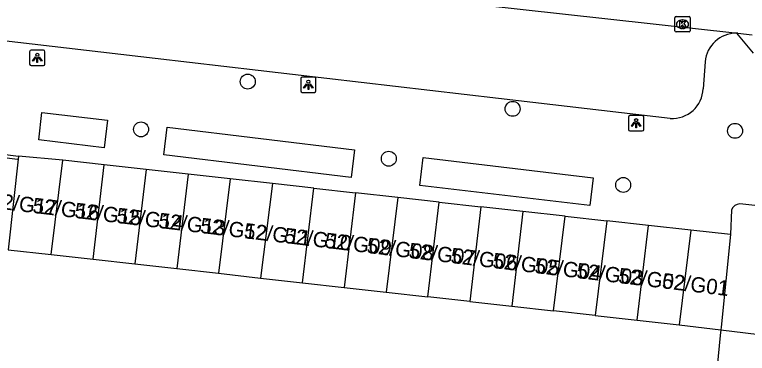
# Model space of a CAD drawing. Extents: x 162026 to 163499, y 387297 to 388169.
# Drawn here: x 162419.53 to 162467.45, y 387599.52 to 387621.69 of the extents above; entities that cross this region are included whole.
import ezdxf

# ---------------------------------------------------------------- set-up
doc = ezdxf.new("R2010")
doc.units = 0
for name, color, linetype in [('IMGEO_Boom', 7, 'Continuous'), ('IMGEO_Hek', 7, 'Continuous'), ('IMGEO_Kolk', 7, 'Continuous'), ('IMGEO_Lichtpunt', 7, 'Continuous'), ('IMGEO_Pand', 7, 'Continuous'), ('IMGEO_Pand_nummerreeks', 7, 'Continuous'), ('IMGEO_Rijbaan_lokaal_open', 7, 'Continuous'), ('IMGEO_Voetpad_open', 7, 'Continuous')]:
    doc.layers.add(name, color=color, linetype=linetype)

msp = doc.modelspace()

# ---------------------------------------------------------------- linework, layer by layer
at = {"layer": 'IMGEO_Boom'}
for centre in [(162434.779, 387617.305), (162452.101, 387615.52), (162427.801, 387614.178), (162466.646, 387614.08), (162444.003, 387612.257), (162459.331, 387610.539)]:
    msp.add_circle(centre, 0.489, dxfattribs=at)
at = {"layer": 'IMGEO_Hek'}
msp.add_lwpolyline([(162419.72, 387612.199), (162415.253, 387612.772)], dxfattribs=at)
at = {"layer": 'IMGEO_Kolk'}
for p, q in [((162462.711, 387620.632), (162462.711, 387621.484)), ((162462.786, 387621.558), (162463.638, 387621.558)), ((162463.199, 387621.338), (162463.224, 387621.338)), ((162463.712, 387621.484), (162463.712, 387620.632)), ((162463.638, 387620.558), (162462.786, 387620.558)), ((162463.222, 387620.778), (162463.197, 387620.778))]:
    msp.add_line(p, q, dxfattribs=at)
for points in [[(162462.711, 387620.632), (162462.711, 387621.484)], [(162462.786, 387621.558), (162463.638, 387621.558)], [(162463.712, 387621.484), (162463.712, 387620.632)], [(162463.032, 387621.258), (162463.155, 387621.258), (162463.155, 387621.107), (162463.285, 387621.258), (162463.449, 387621.258), (162463.303, 387621.107), (162463.456, 387620.858), (162463.304, 387620.858), (162463.219, 387621.022), (162463.155, 387620.955), (162463.155, 387620.858), (162463.032, 387620.858), (162463.032, 387621.258)], [(162463.638, 387620.558), (162462.786, 387620.558)]]:
    msp.add_lwpolyline(points, dxfattribs=at)
for centre, start, end in [((162462.788, 387621.482), 91.552, 178.448), ((162462.788, 387621.482), 91.552, 178.448), ((162463.636, 387621.482), 1.552, 88.448), ((162463.636, 387621.482), 1.552, 88.448), ((162462.788, 387620.634), 181.552, 268.448), ((162462.788, 387620.634), 181.552, 268.448), ((162463.636, 387620.634), 271.552, 358.448), ((162463.636, 387620.634), 271.552, 358.448)]:
    msp.add_arc(centre, 0.0765, start, end, dxfattribs=at)
for centre, major_axis, ratio, start_param, end_param in [((162463.198, 387621.058), (-0.387, 0.002), 0.722429, 4.712389, 7.853982), ((162463.223, 387621.058), (-0.39, 0.002), 0.717154, 1.570796, 4.712389)]:
    msp.add_ellipse(centre, major_axis=major_axis, ratio=ratio, start_param=start_param, end_param=end_param, dxfattribs=at)
at = {"layer": 'IMGEO_Lichtpunt'}
for p, q in [((162420.513, 387619.262), (162420.513, 387618.455)), ((162420.513, 387619.262), (162420.513, 387618.455)), ((162421.415, 387619.357), (162420.607, 387619.357)), ((162421.415, 387619.357), (162420.607, 387619.357)), ((162421.509, 387618.455), (162421.509, 387619.262)), ((162421.509, 387618.455), (162421.509, 387619.262)), ((162420.607, 387618.361), (162421.415, 387618.361)), ((162420.607, 387618.361), (162421.415, 387618.361)), ((162438.242, 387617.499), (162438.242, 387616.692)), ((162438.242, 387617.499), (162438.242, 387616.692)), ((162439.144, 387617.594), (162438.336, 387617.594)), ((162439.144, 387617.594), (162438.336, 387617.594)), ((162439.238, 387616.692), (162439.238, 387617.499)), ((162439.238, 387616.692), (162439.238, 387617.499)), ((162438.336, 387616.598), (162439.144, 387616.598)), ((162438.336, 387616.598), (162439.144, 387616.598)), ((162460.582, 387615.077), (162459.774, 387615.077)), ((162460.582, 387615.077), (162459.774, 387615.077)), ((162459.68, 387614.982), (162459.68, 387614.175)), ((162459.68, 387614.982), (162459.68, 387614.175)), ((162460.676, 387614.175), (162460.676, 387614.982)), ((162460.676, 387614.175), (162460.676, 387614.982)), ((162459.774, 387614.081), (162460.582, 387614.081)), ((162459.774, 387614.081), (162460.582, 387614.081))]:
    msp.add_line(p, q, dxfattribs=at)
for points in [[(162420.887, 387618.926), (162420.926, 387618.898), (162420.738, 387618.636), (162420.7, 387618.663), (162420.887, 387618.926)], [(162421.099, 387618.898), (162421.137, 387618.925), (162421.324, 387618.663), (162421.285, 387618.635), (162421.099, 387618.898)], [(162420.989, 387618.878), (162421.036, 387618.878), (162421.036, 387618.556), (162420.989, 387618.556), (162420.989, 387618.878)], [(162438.616, 387617.163), (162438.655, 387617.135), (162438.467, 387616.873), (162438.429, 387616.9), (162438.616, 387617.163)], [(162438.718, 387617.115), (162438.765, 387617.115), (162438.765, 387616.793), (162438.718, 387616.793), (162438.718, 387617.115)], [(162438.828, 387617.135), (162438.866, 387617.162), (162439.053, 387616.9), (162439.014, 387616.872), (162438.828, 387617.135)], [(162460.054, 387614.646), (162460.093, 387614.618), (162459.905, 387614.356), (162459.867, 387614.383), (162460.054, 387614.646)], [(162460.156, 387614.598), (162460.203, 387614.598), (162460.203, 387614.276), (162460.156, 387614.276), (162460.156, 387614.598)], [(162460.266, 387614.618), (162460.304, 387614.645), (162460.491, 387614.383), (162460.452, 387614.355), (162460.266, 387614.618)]]:
    msp.add_lwpolyline(points, dxfattribs=at)
for centre in [(162421.012, 387619.06), (162438.741, 387617.297), (162460.179, 387614.78)]:
    msp.add_circle(centre, 0.0994, dxfattribs=at)
for centre, start, end in [((162420.607, 387619.262), 90, 180), ((162420.607, 387619.262), 90, 180), ((162421.415, 387619.262), 0, 90), ((162421.415, 387619.262), 0, 90), ((162420.607, 387618.455), 180, 270), ((162420.607, 387618.455), 180, 270), ((162421.415, 387618.455), 270, 0), ((162421.415, 387618.455), 270, 360), ((162438.336, 387617.499), 90, 180), ((162438.336, 387617.499), 90, 180), ((162439.144, 387617.499), 0, 90), ((162439.144, 387617.499), 0, 90), ((162438.336, 387616.692), 180, 270), ((162438.336, 387616.692), 180, 270), ((162439.144, 387616.692), 270, 0), ((162439.144, 387616.692), 270, 360), ((162459.774, 387614.982), 90, 180), ((162459.774, 387614.982), 90, 180), ((162460.582, 387614.982), 0, 90), ((162460.582, 387614.982), 0, 90), ((162459.774, 387614.175), 180, 270), ((162459.774, 387614.175), 180, 270), ((162460.582, 387614.175), 270, 0), ((162460.582, 387614.175), 270, 360)]:
    msp.add_arc(centre, 0.0946, start, end, dxfattribs=at)
at = {"layer": 'IMGEO_Pand'}
for points in [[(162419.781, 387612.42), (162419.097, 387606.287), (162421.928, 387605.982)], [(162422.68, 387612.158), (162419.781, 387612.42)], [(162421.928, 387605.982), (162422.68, 387612.158)], [(162425.394, 387611.856), (162422.68, 387612.158)], [(162424.663, 387605.675), (162425.394, 387611.856)], [(162428.129, 387611.551), (162425.394, 387611.856)], [(162428.129, 387611.551), (162427.401, 387605.368)], [(162430.877, 387611.244), (162428.129, 387611.551)], [(162430.877, 387611.244), (162430.138, 387605.061)], [(162433.621, 387610.938), (162430.877, 387611.244)], [(162433.621, 387610.938), (162432.867, 387604.755)], [(162436.39, 387610.629), (162433.621, 387610.938)], [(162436.39, 387610.629), (162435.613, 387604.447)], [(162439.093, 387610.328), (162436.39, 387610.629)], [(162438.354, 387604.139), (162439.093, 387610.328)], [(162439.093, 387610.328), (162441.816, 387610.024)], [(162441.816, 387610.024), (162441.079, 387603.833)], [(162444.587, 387609.715), (162441.816, 387610.024)], [(162444.587, 387609.715), (162443.823, 387603.525)], [(162447.306, 387609.412), (162444.587, 387609.715)], [(162446.562, 387603.218), (162447.306, 387609.412)], [(162447.306, 387609.412), (162450.026, 387609.109)], [(162450.026, 387609.109), (162449.296, 387602.911)], [(162452.771, 387608.803), (162450.026, 387609.109)], [(162452.771, 387608.803), (162452.038, 387602.603)], [(162455.527, 387608.495), (162452.771, 387608.803)], [(162454.774, 387602.296), (162455.527, 387608.495)], [(162455.527, 387608.495), (162458.264, 387608.19)], [(162458.264, 387608.19), (162457.508, 387601.989)], [(162460.985, 387607.887), (162458.264, 387608.19)], [(162460.253, 387601.681), (162460.985, 387607.887)], [(162463.747, 387607.579), (162460.985, 387607.887)], [(162463.747, 387607.579), (162462.987, 387601.375)], [(162466.355, 387607.288), (162463.747, 387607.579)], [(162466.355, 387607.288), (162465.737, 387601.239), (162465.714, 387601.051)], [(162421.928, 387605.982), (162424.663, 387605.675)], [(162424.663, 387605.675), (162427.401, 387605.368)], [(162427.401, 387605.368), (162430.138, 387605.061)], [(162430.138, 387605.061), (162432.867, 387604.755)], [(162432.867, 387604.755), (162435.613, 387604.447)], [(162435.613, 387604.447), (162438.354, 387604.139)], [(162438.354, 387604.139), (162441.079, 387603.833)], [(162441.079, 387603.833), (162443.823, 387603.525)], [(162443.823, 387603.525), (162446.562, 387603.218)], [(162449.296, 387602.911), (162446.562, 387603.218)], [(162449.296, 387602.911), (162452.038, 387602.603)], [(162452.038, 387602.603), (162454.774, 387602.296)], [(162457.508, 387601.989), (162454.774, 387602.296)], [(162457.508, 387601.989), (162460.253, 387601.681)], [(162460.253, 387601.681), (162462.987, 387601.375)], [(162462.987, 387601.375), (162465.714, 387601.051)]]:
    msp.add_lwpolyline(points, dxfattribs=at)
at = {"layer": 'IMGEO_Rijbaan_lokaal_open'}
for points in [[(162438.555, 387623.615), (162466.833, 387620.476)], [(162466.833, 387620.476), (162466.736, 387620.478)], [(162466.736, 387620.478), (162467.841, 387619.154)], [(162466.833, 387620.476), (162467.767, 387620.372)], [(162415.32, 387612.992), (162419.781, 387612.42)], [(162465.714, 387601.051), (162465.671, 387600.691), (162465.032, 387594.144)], [(162465.714, 387601.051), (162468.95, 387600.671)]]:
    msp.add_lwpolyline(points, dxfattribs=at)
at = {"layer": 'IMGEO_Voetpad_open'}
for points in [[(162462.412, 387614.898), (162417.483, 387620.134)], [(162464.685, 387618.604), (162464.553, 387616.834)], [(162425.397, 387612.97), (162421.107, 387613.484), (162421.309, 387615.292), (162425.613, 387614.777), (162425.397, 387612.97)], [(162441.551, 387611.036), (162429.289, 387612.504), (162429.505, 387614.311), (162441.767, 387612.843), (162441.551, 387611.036)], [(162446.239, 387612.328), (162457.359, 387610.996), (162457.142, 387609.189), (162446.021, 387610.511), (162446.239, 387612.328)], [(162466.423, 387608.904), (162466.355, 387607.288)], [(162469.702, 387608.999), (162466.959, 387609.293)]]:
    msp.add_lwpolyline(points, dxfattribs=at)
for centre, radius, start, end in [((162466.748, 387618.406), 2.072, 90.3193, 174.5167), ((162462.56, 387616.887), 1.994, 265.7569, 358.486), ((162466.959, 387608.73), 0.563, 89.9717, 161.9685)]:
    msp.add_arc(centre, radius, start, end, dxfattribs=at)

# ---------------------------------------------------------------- texts
at = {"layer": 'IMGEO_Pand_nummerreeks'}
for s, p in [('52/G17', (162417.925, 387609.048)), ('52/G16', (162420.668, 387608.719)), ('52/G15', (162423.411, 387608.391)), ('52/G14', (162426.154, 387608.062)), ('52/G13', (162428.897, 387607.733)), ('52/G12', (162431.634, 387607.405)), ('52/G11', (162434.493, 387607.063)), ('52/G10', (162437.13, 387606.747)), ('52/G09', (162439.776, 387606.43)), ('52/G08', (162442.525, 387606.1)), ('52/G07', (162445.265, 387605.772)), ('52/G06', (162448.008, 387605.443)), ('52/G05', (162450.752, 387605.114)), ('52/G04', (162453.495, 387604.786)), ('52/G03', (162456.238, 387604.457)), ('52/G02', (162458.975, 387604.129)), ('52/G01', (162461.834, 387603.786))]:
    msp.add_text(s, height=1, rotation=353.1646, dxfattribs=at).set_placement(p)

doc.saveas('drawing.dxf')
